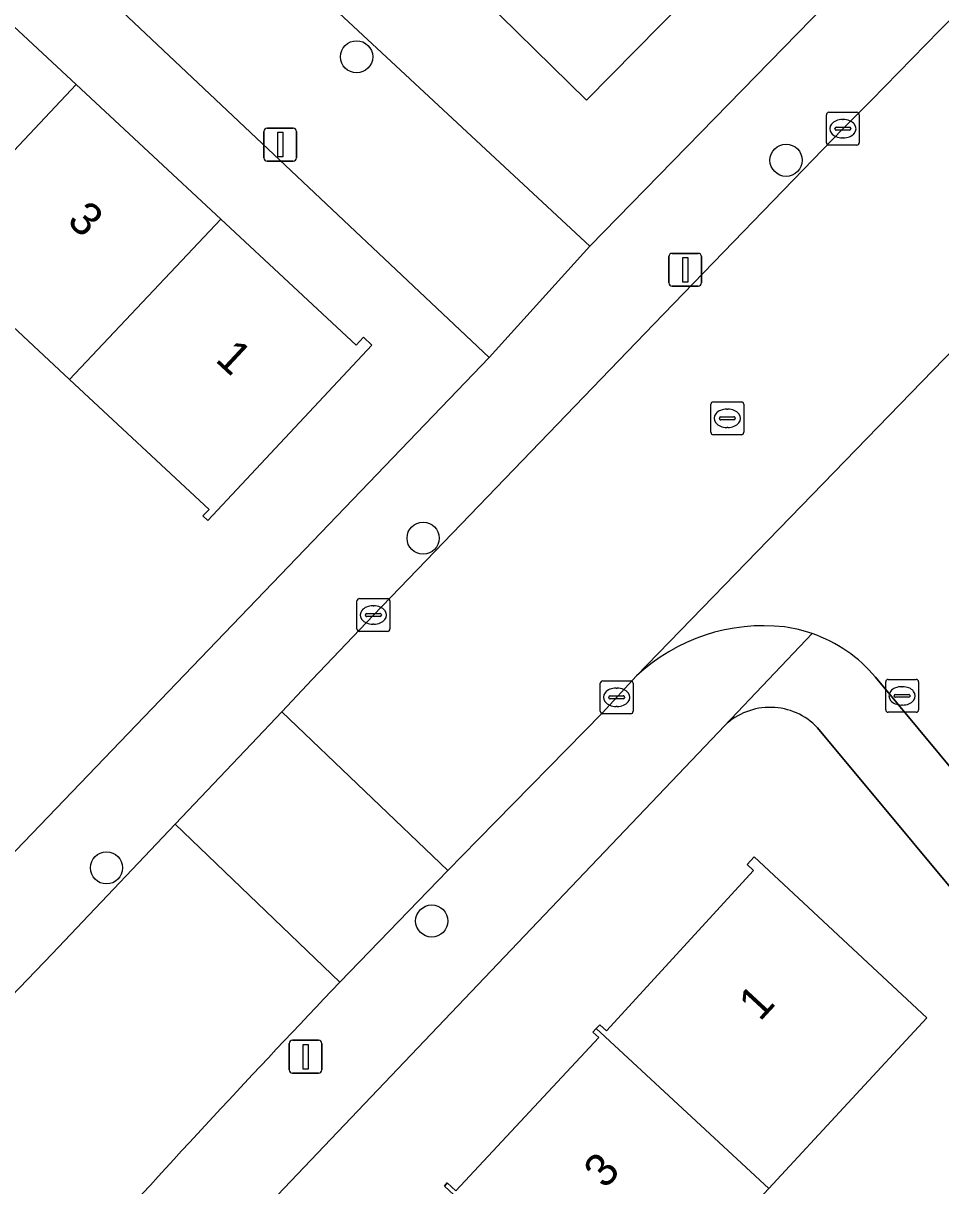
# Model space of a CAD drawing. Extents: x 159217 to 160349, y 381246 to 382172.
# Drawn here: x 159933.87 to 159961.78, y 381710.43 to 381745.8 of the extents above; entities that cross this region are included whole.
import ezdxf

# ---------------------------------------------------------------- set-up
doc = ezdxf.new("R2010")
doc.units = 0
for name, color, linetype in [('IMGEO_Boom', 7, 'Continuous'), ('IMGEO_Erf', 7, 'Continuous'), ('IMGEO_Groenvoorziening', 7, 'Continuous'), ('IMGEO_Kolk', 7, 'Continuous'), ('IMGEO_Lichtmast', 7, 'Continuous'), ('IMGEO_Pand', 7, 'Continuous'), ('IMGEO_Pand_nummerreeks', 7, 'Continuous'), ('IMGEO_Rijbaan_lokaal_open', 7, 'Continuous'), ('IMGEO_Rioolput', 7, 'Continuous'), ('IMGEO_Terreindeel_zand', 7, 'Continuous'), ('IMGEO_Voetpad_open', 7, 'Continuous')]:
    doc.layers.add(name, color=color, linetype=linetype)

msp = doc.modelspace()

# ---------------------------------------------------------------- linework, layer by layer
at = {"layer": 'IMGEO_Boom'}
for centre in [(159944.009, 381744.778), (159957.075, 381741.628), (159946.032, 381730.131), (159936.4, 381720.099), (159946.295, 381718.482)]:
    msp.add_circle(centre, 0.489, dxfattribs=at)
at = {"layer": 'IMGEO_Erf'}
for points in [[(159912.866, 381746.248), (159915.343, 381743.919), (159913.599, 381742.064), (159917.267, 381738.616), (159919.012, 381740.471), (159921.63, 381738.01), (159924.112, 381735.677), (159922.368, 381733.821), (159926.13, 381730.285), (159927.875, 381732.14), (159930.394, 381729.772), (159932.971, 381727.35), (159931.227, 381725.494), (159931.977, 381724.789), (159930.775, 381723.569), (159927.022, 381727.18), (159925.461, 381725.558), (159932.171, 381719.107), (159948.046, 381735.626), (159932.798, 381750)], [(159931.074, 381748.032), (159935.475, 381743.932), (159939.876, 381739.833), (159943.991, 381736), (159944.215, 381736.243), (159944.473, 381736.006), (159939.485, 381730.666), (159939.335, 381730.809), (159939.519, 381731.004), (159935.279, 381734.955), (159930.879, 381739.055), (159926.478, 381743.155), (159922.078, 381747.255)], [(159955.211, 381724.431), (159931.645, 381699.69), (159903.156, 381668.59)], [(159947.68, 381686.387), (159945.738, 381688.184), (159947.932, 381690.556), (159950.552, 381693.387), (159952.494, 381691.59), (159957.005, 381696.435), (159955.063, 381698.232), (159957.257, 381700.604), (159959.877, 381703.435), (159961.671, 381701.775), (159966.055, 381706.513), (159964.149, 381708.277), (159966.715, 381711.049), (159968.621, 381709.285), (159969.657, 381710.404), (159958.03, 381724.363)], [(159946.683, 381710.417), (159946.769, 381710.512), (159947.029, 381710.274), (159951.377, 381714.933), (159951.199, 381715.097), (159951.302, 381715.21), (159951.406, 381715.324), (159951.608, 381715.14), (159956.081, 381720.023), (159955.89, 381720.198), (159956.106, 381720.434), (159961.362, 381715.532), (159956.546, 381710.343)]]:
    msp.add_lwpolyline(points, dxfattribs=at)
msp.add_arc((159956.587, 381722.992), 1.991, 43.5366, 133.6997, dxfattribs=at)
at = {"layer": 'IMGEO_Groenvoorziening'}
for points in [[(159962.956, 381755.584), (159951.002, 381743.455), (159946.808, 381747.589)], [(159939.304, 381750), (159951.102, 381739.016), (159961.219, 381749.376)]]:
    msp.add_lwpolyline(points, dxfattribs=at)
at = {"layer": 'IMGEO_Kolk'}
for p, q in [((159958.302, 381742.163), (159958.302, 381743.015)), ((159958.377, 381743.089), (159959.229, 381743.089)), ((159958.79, 381742.869), (159958.815, 381742.869)), ((159959.303, 381743.015), (159959.303, 381742.163)), ((159958.561, 381742.583), (159958.561, 381742.595)), ((159958.999, 381742.546), (159958.601, 381742.546)), ((159958.604, 381742.632), (159959.002, 381742.632)), ((159959.045, 381742.595), (159959.045, 381742.583)), ((159959.229, 381742.089), (159958.377, 381742.089)), ((159958.813, 381742.309), (159958.788, 381742.309)), ((159944.095, 381728.293), (159944.947, 381728.293)), ((159944.02, 381727.367), (159944.02, 381728.219)), ((159944.508, 381728.073), (159944.533, 381728.073)), ((159945.021, 381728.219), (159945.021, 381727.367)), ((159944.279, 381727.787), (159944.279, 381727.799)), ((159944.717, 381727.75), (159944.319, 381727.75)), ((159944.322, 381727.836), (159944.72, 381727.836)), ((159944.763, 381727.799), (159944.763, 381727.787)), ((159944.947, 381727.293), (159944.095, 381727.293)), ((159944.531, 381727.513), (159944.506, 381727.513)), ((159960.181, 381725.832), (159961.033, 381725.832)), ((159951.422, 381724.862), (159951.422, 381725.714)), ((159951.497, 381725.788), (159952.349, 381725.788)), ((159951.91, 381725.568), (159951.935, 381725.568)), ((159952.423, 381725.714), (159952.423, 381724.862)), ((159960.106, 381724.906), (159960.106, 381725.758)), ((159960.594, 381725.612), (159960.619, 381725.612)), ((159961.107, 381725.758), (159961.107, 381724.906)), ((159951.681, 381725.282), (159951.681, 381725.294)), ((159952.119, 381725.245), (159951.721, 381725.245)), ((159951.724, 381725.331), (159952.122, 381725.331)), ((159952.165, 381725.294), (159952.165, 381725.282)), ((159960.365, 381725.326), (159960.365, 381725.338)), ((159960.803, 381725.289), (159960.405, 381725.289)), ((159960.408, 381725.375), (159960.806, 381725.375)), ((159960.849, 381725.338), (159960.849, 381725.326)), ((159952.349, 381724.788), (159951.497, 381724.788)), ((159951.933, 381725.008), (159951.908, 381725.008)), ((159961.033, 381724.832), (159960.181, 381724.832)), ((159960.617, 381725.052), (159960.592, 381725.052))]:
    msp.add_line(p, q, dxfattribs=at)
for points in [[(159958.302, 381742.163), (159958.302, 381743.015)], [(159958.377, 381743.089), (159959.229, 381743.089)], [(159959.303, 381743.015), (159959.303, 381742.163)], [(159959.229, 381742.089), (159958.377, 381742.089)], [(159944.095, 381728.293), (159944.947, 381728.293)], [(159944.02, 381727.367), (159944.02, 381728.219)], [(159945.021, 381728.219), (159945.021, 381727.367)], [(159944.947, 381727.293), (159944.095, 381727.293)], [(159960.181, 381725.832), (159961.033, 381725.832)], [(159951.422, 381724.862), (159951.422, 381725.714)], [(159951.497, 381725.788), (159952.349, 381725.788)], [(159952.423, 381725.714), (159952.423, 381724.862)], [(159960.106, 381724.906), (159960.106, 381725.758)], [(159961.107, 381725.758), (159961.107, 381724.906)], [(159952.349, 381724.788), (159951.497, 381724.788)], [(159961.033, 381724.832), (159960.181, 381724.832)]]:
    msp.add_lwpolyline(points, dxfattribs=at)
for centre, radius, start, end in [((159958.379, 381743.013), 0.0765, 91.552, 178.448), ((159958.379, 381743.013), 0.0765, 91.552, 178.448), ((159959.227, 381743.013), 0.0765, 1.552, 88.448), ((159959.227, 381743.013), 0.0765, 1.552, 88.448), ((159958.601, 381742.592), 0.0403, 85.8775, 175.7526), ((159958.598, 381742.582), 0.0366, 178.938, 274.7102), ((159959.002, 381742.589), 0.043, 264.8664, 352.4533), ((159959.006, 381742.594), 0.0386, 1.7309, 96.639), ((159958.379, 381742.165), 0.0765, 181.552, 268.448), ((159958.379, 381742.165), 0.0765, 181.552, 268.448), ((159959.227, 381742.165), 0.0765, 271.552, 358.448), ((159959.227, 381742.165), 0.0765, 271.552, 358.448), ((159944.097, 381728.217), 0.0765, 91.552, 178.448), ((159944.097, 381728.217), 0.0765, 91.552, 178.448), ((159944.945, 381728.217), 0.0765, 1.552, 88.448), ((159944.945, 381728.217), 0.0765, 1.552, 88.448), ((159944.319, 381727.796), 0.0403, 85.8775, 175.7526), ((159944.316, 381727.786), 0.0366, 178.938, 274.7102), ((159944.72, 381727.793), 0.043, 264.8664, 352.4533), ((159944.724, 381727.798), 0.0386, 1.7309, 96.639), ((159944.097, 381727.369), 0.0765, 181.552, 268.448), ((159944.097, 381727.369), 0.0765, 181.552, 268.448), ((159944.945, 381727.369), 0.0765, 271.552, 358.448), ((159944.945, 381727.369), 0.0765, 271.552, 358.448), ((159960.183, 381725.756), 0.0765, 91.552, 178.448), ((159960.183, 381725.756), 0.0765, 91.552, 178.448), ((159961.031, 381725.756), 0.0765, 1.552, 88.448), ((159961.031, 381725.756), 0.0765, 1.552, 88.448), ((159951.499, 381725.712), 0.0765, 91.552, 178.448), ((159951.499, 381725.712), 0.0765, 91.552, 178.448), ((159952.347, 381725.712), 0.0765, 1.552, 88.448), ((159952.347, 381725.712), 0.0765, 1.552, 88.448), ((159951.721, 381725.291), 0.0403, 85.8775, 175.7526), ((159951.718, 381725.281), 0.0366, 178.938, 274.7102), ((159952.122, 381725.288), 0.043, 264.8664, 352.4533), ((159952.126, 381725.293), 0.0386, 1.7309, 96.639), ((159960.405, 381725.335), 0.0403, 85.8775, 175.7526), ((159960.402, 381725.325), 0.0366, 178.938, 274.7102), ((159960.806, 381725.332), 0.043, 264.8664, 352.4533), ((159960.81, 381725.337), 0.0386, 1.7309, 96.639), ((159951.499, 381724.864), 0.0765, 181.552, 268.448), ((159951.499, 381724.864), 0.0765, 181.552, 268.448), ((159952.347, 381724.864), 0.0765, 271.552, 358.448), ((159952.347, 381724.864), 0.0765, 271.552, 358.448), ((159960.183, 381724.908), 0.0765, 181.552, 268.448), ((159960.183, 381724.908), 0.0765, 181.552, 268.448), ((159961.031, 381724.908), 0.0765, 271.552, 358.448), ((159961.031, 381724.908), 0.0765, 271.552, 358.448)]:
    msp.add_arc(centre, radius, start, end, dxfattribs=at)
for centre, major_axis, ratio, start_param, end_param in [((159958.789, 381742.589), (-0.387, 0.002), 0.722429, 4.712389, 7.853982), ((159958.814, 381742.589), (-0.39, 0.002), 0.717154, 1.570796, 4.712389), ((159944.507, 381727.793), (-0.387, 0.002), 0.722429, 4.712389, 7.853982), ((159944.532, 381727.793), (-0.39, 0.002), 0.717154, 1.570796, 4.712389), ((159951.909, 381725.288), (-0.387, 0.002), 0.722429, 4.712389, 7.853982), ((159951.934, 381725.288), (-0.39, 0.002), 0.717154, 1.570796, 4.712389), ((159960.593, 381725.332), (-0.387, 0.002), 0.722429, 4.712389, 7.853982), ((159960.618, 381725.332), (-0.39, 0.002), 0.717154, 1.570796, 4.712389)]:
    msp.add_ellipse(centre, major_axis=major_axis, ratio=ratio, start_param=start_param, end_param=end_param, dxfattribs=at)
at = {"layer": 'IMGEO_Lichtmast'}
for p, q in [((159941.191, 381741.704), (159941.191, 381742.504)), ((159941.191, 381742.504), (159941.191, 381741.704)), ((159941.291, 381742.604), (159942.081, 381742.604)), ((159942.081, 381742.604), (159941.291, 381742.604)), ((159942.181, 381742.504), (159942.181, 381741.704)), ((159942.181, 381741.704), (159942.181, 381742.504)), ((159942.081, 381741.604), (159941.291, 381741.604)), ((159941.291, 381741.604), (159942.081, 381741.604)), ((159953.512, 381737.897), (159953.512, 381738.697)), ((159953.512, 381738.697), (159953.512, 381737.897)), ((159953.612, 381738.797), (159954.402, 381738.797)), ((159954.402, 381738.797), (159953.612, 381738.797)), ((159954.502, 381738.697), (159954.502, 381737.897)), ((159954.502, 381737.897), (159954.502, 381738.697)), ((159954.402, 381737.797), (159953.612, 381737.797)), ((159953.612, 381737.797), (159954.402, 381737.797)), ((159942.062, 381714.852), (159942.852, 381714.852)), ((159942.852, 381714.852), (159942.062, 381714.852)), ((159941.962, 381713.952), (159941.962, 381714.752)), ((159941.962, 381714.752), (159941.962, 381713.952)), ((159942.952, 381714.752), (159942.952, 381713.952)), ((159942.952, 381713.952), (159942.952, 381714.752)), ((159942.852, 381713.852), (159942.062, 381713.852)), ((159942.062, 381713.852), (159942.852, 381713.852))]:
    msp.add_line(p, q, dxfattribs=at)
for points in [[(159941.611, 381742.479), (159941.761, 381742.479), (159941.761, 381741.729), (159941.611, 381741.729), (159941.611, 381742.479)], [(159953.932, 381738.672), (159954.082, 381738.672), (159954.082, 381737.922), (159953.932, 381737.922), (159953.932, 381738.672)], [(159942.382, 381714.727), (159942.532, 381714.727), (159942.532, 381713.977), (159942.382, 381713.977), (159942.382, 381714.727)]]:
    msp.add_lwpolyline(points, dxfattribs=at)
for centre, start, end in [((159941.291, 381742.504), 90, 180), ((159941.291, 381742.504), 90, 180), ((159942.081, 381742.504), 0, 90), ((159942.081, 381742.504), 360, 90), ((159941.291, 381741.704), 180, 270), ((159941.291, 381741.704), 180, 270), ((159942.081, 381741.704), 270, 0), ((159942.081, 381741.704), 270, 0), ((159953.612, 381738.697), 90, 180), ((159953.612, 381738.697), 90, 180), ((159954.402, 381738.697), 0, 90), ((159954.402, 381738.697), 360, 90), ((159953.612, 381737.897), 180, 270), ((159953.612, 381737.897), 180, 270), ((159954.402, 381737.897), 270, 0), ((159954.402, 381737.897), 270, 0), ((159942.062, 381714.752), 90, 180), ((159942.062, 381714.752), 90, 180), ((159942.852, 381714.752), 0, 90), ((159942.852, 381714.752), 360, 90), ((159942.062, 381713.952), 180, 270), ((159942.062, 381713.952), 180, 270), ((159942.852, 381713.952), 270, 0), ((159942.852, 381713.952), 270, 0)]:
    msp.add_arc(centre, 0.1, start, end, dxfattribs=at)
at = {"layer": 'IMGEO_Pand'}
for points in [[(159926.478, 381743.155), (159930.879, 381739.055), (159935.475, 381743.932), (159931.074, 381748.032)], [(159939.876, 381739.833), (159935.475, 381743.932), (159930.879, 381739.055), (159935.279, 381734.955)], [(159939.876, 381739.833), (159935.279, 381734.955), (159939.519, 381731.004), (159939.335, 381730.809), (159939.485, 381730.666), (159944.473, 381736.006), (159944.215, 381736.243), (159943.991, 381736)], [(159951.302, 381715.21), (159956.546, 381710.343), (159961.362, 381715.532), (159956.106, 381720.434), (159955.89, 381720.198), (159956.081, 381720.023), (159951.608, 381715.14), (159951.406, 381715.324)], [(159952.019, 381705.465), (159956.546, 381710.343), (159951.302, 381715.21), (159951.199, 381715.097), (159951.377, 381714.933), (159947.029, 381710.274), (159946.769, 381710.512), (159946.683, 381710.417)]]:
    msp.add_lwpolyline(points, close=True, dxfattribs=at)
at = {"layer": 'IMGEO_Rijbaan_lokaal_open'}
for points in [[(159964.09, 381737.995), (159982.428, 381756.18), (159977.503, 381761.23), (159973.323, 381757.123), (159967.429, 381751.315), (159966.126, 381750), (159961.743, 381745.577), (159959.666, 381743.451), (159958.803, 381742.588), (159953.054, 381736.646), (159944.522, 381727.792), (159942.659, 381725.828), (159941.73, 381724.849), (159946.781, 381720.023), (159947.694, 381720.953), (159951.478, 381724.809), (159952.525, 381725.938), (159963.213, 381736.961)], [(159963.213, 381736.961), (159952.525, 381725.938)], [(159959.796, 381725.899), (159972.725, 381710.343), (159985.451, 381695.017)], [(159943.501, 381716.626), (159938.487, 381721.428), (159934.749, 381717.486), (159931.987, 381714.619), (159927.295, 381709.736), (159903.152, 381683.456), (159904.997, 381681.639), (159908.335, 381678.645), (159935.838, 381708.361)]]:
    msp.add_lwpolyline(points, dxfattribs=at)
msp.add_lwpolyline([(159941.73, 381724.849), (159940.808, 381723.876), (159938.487, 381721.428), (159943.501, 381716.626), (159946.781, 381720.023)], close=True, dxfattribs=at)
for centre, radius, start, end in [((159956.382, 381721.83), 5.635, 83.4302, 133.1952), ((159956.464, 381723.192), 4.274, 70.7786, 82.4303), ((159956.441, 381723.095), 4.372, 39.8881, 70.9107), ((160250.14, 381424.637), 423.42, 136.40188, 137.92706)]:
    msp.add_arc(centre, radius, start, end, dxfattribs=at)
at = {"layer": 'IMGEO_Rioolput'}
for p, q in [((159954.788, 381733.351), (159954.788, 381734.203)), ((159954.863, 381734.277), (159955.715, 381734.277)), ((159955.276, 381734.057), (159955.301, 381734.057)), ((159955.789, 381734.203), (159955.789, 381733.351)), ((159955.047, 381733.771), (159955.047, 381733.783)), ((159955.485, 381733.734), (159955.087, 381733.734)), ((159955.09, 381733.82), (159955.488, 381733.82)), ((159955.531, 381733.783), (159955.531, 381733.771)), ((159955.715, 381733.277), (159954.863, 381733.277)), ((159955.299, 381733.497), (159955.274, 381733.497))]:
    msp.add_line(p, q, dxfattribs=at)
for points in [[(159954.788, 381733.351), (159954.788, 381734.203)], [(159954.863, 381734.277), (159955.715, 381734.277)], [(159955.789, 381734.203), (159955.789, 381733.351)], [(159955.715, 381733.277), (159954.863, 381733.277)]]:
    msp.add_lwpolyline(points, dxfattribs=at)
for centre, radius, start, end in [((159954.865, 381734.201), 0.0765, 91.552, 178.448), ((159954.865, 381734.201), 0.0765, 91.552, 178.448), ((159955.713, 381734.201), 0.0765, 1.552, 88.448), ((159955.713, 381734.201), 0.0765, 1.552, 88.448), ((159955.087, 381733.78), 0.0403, 85.8775, 175.7526), ((159955.084, 381733.77), 0.0366, 178.938, 274.7102), ((159955.488, 381733.777), 0.043, 264.8664, 352.4533), ((159955.492, 381733.782), 0.0386, 1.7309, 96.639), ((159954.865, 381733.353), 0.0765, 181.552, 268.448), ((159954.865, 381733.353), 0.0765, 181.552, 268.448), ((159955.713, 381733.353), 0.0765, 271.552, 358.448), ((159955.713, 381733.353), 0.0765, 271.552, 358.448)]:
    msp.add_arc(centre, radius, start, end, dxfattribs=at)
for centre, major_axis, ratio, start_param, end_param in [((159955.275, 381733.777), (-0.387, 0.002), 0.722429, 4.712389, 7.853982), ((159955.3, 381733.777), (-0.39, 0.002), 0.717154, 1.570796, 4.712389)]:
    msp.add_ellipse(centre, major_axis=major_axis, ratio=ratio, start_param=start_param, end_param=end_param, dxfattribs=at)
at = {"layer": 'IMGEO_Terreindeel_zand'}
msp.add_lwpolyline([(159957.868, 381760.57), (159957.241, 381761.185), (159952.335, 381756.178), (159949.513, 381753.297), (159945.339, 381749.037), (159946.808, 381747.589), (159951.002, 381743.455), (159962.956, 381755.584), (159958.779, 381759.677)], close=True, dxfattribs=at)
at = {"layer": 'IMGEO_Voetpad_open'}
msp.add_lwpolyline([(159925.447, 381762.9), (159924.33, 381763.872), (159906.801, 381780.326), (159903.837, 381777.301), (159932.798, 381750), (159948.046, 381735.626), (159951.102, 381739.016), (159939.304, 381750), (159928.554, 381760.007)], close=True, dxfattribs=at)
for points in [[(159931.987, 381714.619), (159934.749, 381717.486), (159938.487, 381721.428), (159940.808, 381723.876), (159941.73, 381724.849), (159942.659, 381725.828), (159944.522, 381727.792), (159953.054, 381736.646), (159958.803, 381742.588), (159959.666, 381743.451), (159961.743, 381745.577), (159966.126, 381750)], [(159961.219, 381749.376), (159951.102, 381739.016), (159948.046, 381735.626), (159932.171, 381719.107)], [(159955.211, 381724.431), (159957.871, 381727.227)], [(159957.871, 381727.227), (159955.211, 381724.431)], [(159952.525, 381725.938), (159951.478, 381724.809), (159947.694, 381720.953), (159946.781, 381720.023), (159943.501, 381716.626)], [(159985.451, 381695.017), (159972.725, 381710.343), (159959.796, 381725.899)], [(159903.156, 381668.59), (159931.645, 381699.69), (159955.211, 381724.431)], [(159958.03, 381724.363), (159969.657, 381710.404), (159970.506, 381709.385), (159972.499, 381706.992), (159975.603, 381703.266), (159980.678, 381697.173), (159983.405, 381693.899)]]:
    msp.add_lwpolyline(points, dxfattribs=at)
for centre, radius, start, end in [((159956.382, 381721.83), 5.635, 83.4302, 133.1952), ((159956.464, 381723.192), 4.274, 70.7786, 82.4303), ((159956.441, 381723.095), 4.372, 39.8881, 70.9107), ((159956.587, 381722.992), 1.991, 43.5366, 133.6997), ((160250.14, 381424.637), 423.42, 136.40188, 137.92706)]:
    msp.add_arc(centre, radius, start, end, dxfattribs=at)

# ---------------------------------------------------------------- texts
at = {"layer": 'IMGEO_Pand_nummerreeks'}
for s, rotation, p in [('3', 317.0305, (159935.164, 381739.74)), ('1', 317.0305, (159939.677, 381735.536)), ('1', 47.2496, (159956.279, 381715.403)), ('3', 47.2496, (159951.566, 381710.304))]:
    msp.add_text(s, height=1, rotation=rotation, dxfattribs=at).set_placement(p)

doc.saveas('drawing.dxf')
